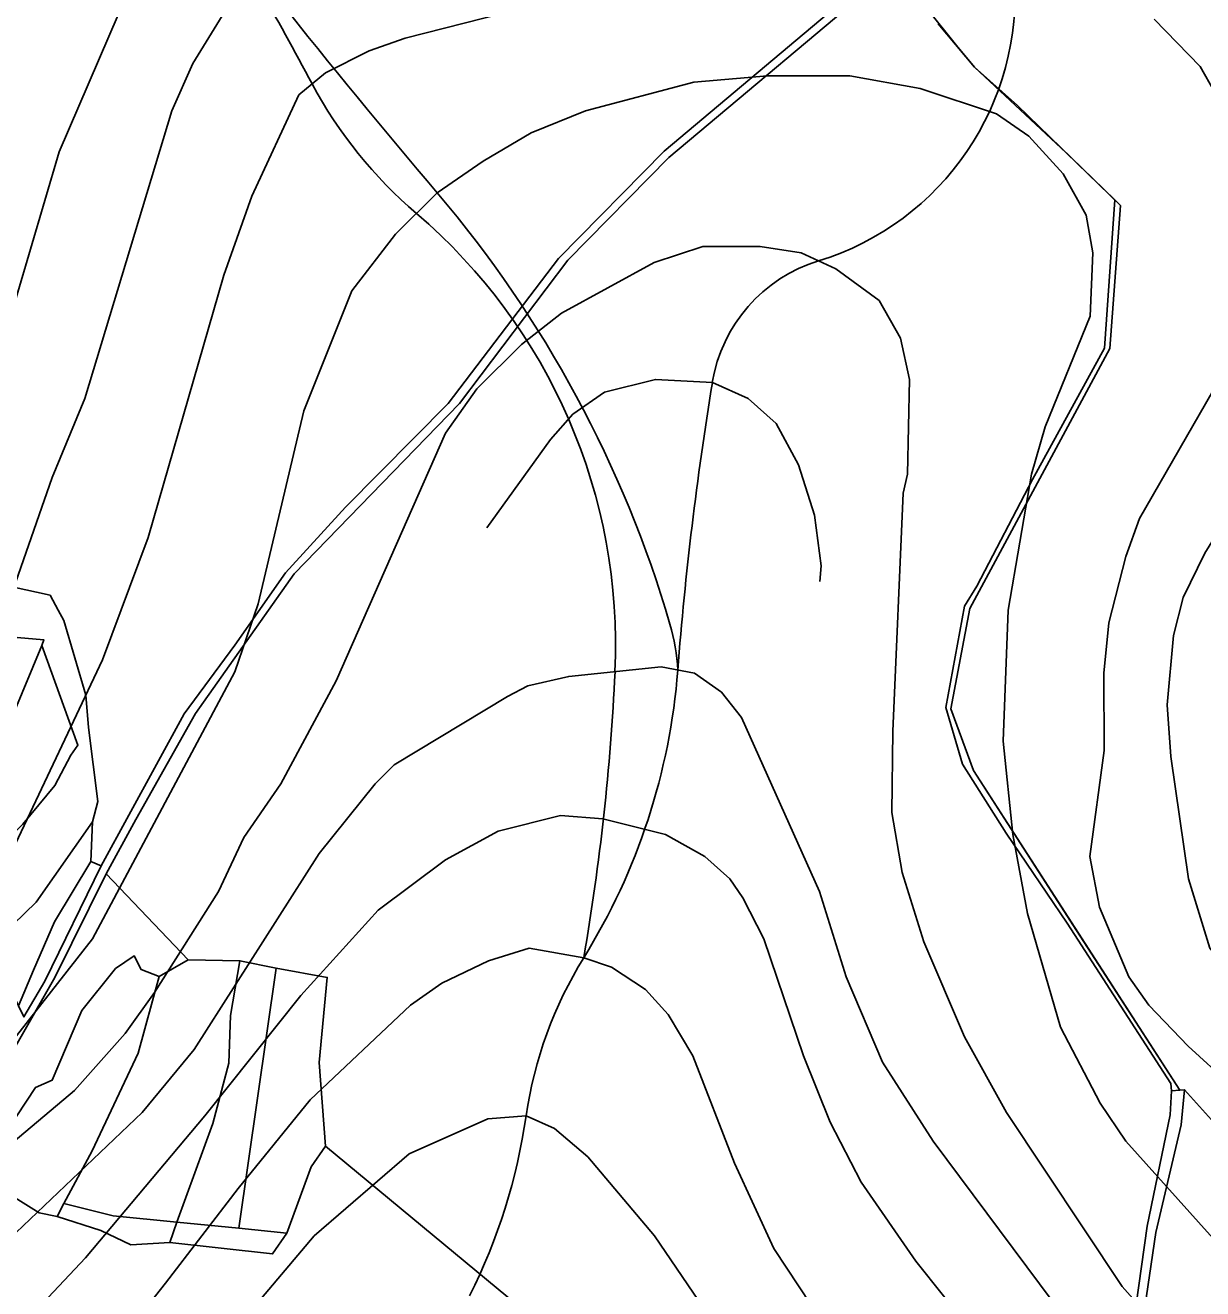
# Model space of a CAD drawing. Extents: x -510989 to -501240, y -1184665 to -1176089.
# Drawn here: x -502365.2 to -501992.8, y -1181809.7 to -1181410 of the extents above; entities that cross this region are included whole.
import ezdxf

# ---------------------------------------------------------------- set-up
doc = ezdxf.new("R2010")
doc.units = 0
for name, color, linetype in [('lesni_pozemek', 7, 'Continuous'), ('NAVRH_rozvodnice', 7, 'Continuous'), ('ostatni_plocha_x_ostatni_komunikace', 7, 'Continuous'), ('popis', 7, 'Continuous'), ('STAV_povodi', 7, 'Continuous'), ('STAV_zaplavove_uzemi', 7, 'Continuous'), ('trvaly_travni_porost', 7, 'Continuous'), ('vrstevnice_01', 7, 'Continuous'), ('vrstevnice_02', 7, 'Continuous'), ('vrstevnice_03', 7, 'Continuous')]:
    doc.layers.add(name, color=color, linetype=linetype)

msp = doc.modelspace()

# ---------------------------------------------------------------- linework, layer by layer
at = {"layer": 'lesni_pozemek'}
for points in [[(-502091.73, -1181389.72), (-502163.11, -1181449.77), (-502196.55, -1181483.76), (-502231.52, -1181529.58), (-502263.96, -1181562.39), (-502282.96, -1181583.21), (-502298.99, -1181606.12), (-502314.95, -1181627.81), (-502341.26, -1181675.92), (-502344.5, -1181674.58), (-502343.97, -1181662.02), (-502342.29, -1181655.6), (-502345.21, -1181632.17), (-502346.11, -1181621.91), (-502352.99, -1181598.33), (-502354.82, -1181595.07), (-502357.41, -1181590.28), (-502369.37, -1181587.62)], [(-502188.68, -1181832.27), (-502270.22, -1181764.64), (-502272.22, -1181738.11), (-502269.73, -1181711.21), (-502285.92, -1181708.35), (-502297.33, -1181705.98), (-502313.73, -1181705.71), (-502339.68, -1181678.48), (-502330.22, -1181661.23), (-502311.38, -1181627.7), (-502280.14, -1181583.49), (-502227.85, -1181529.67), (-502193.58, -1181484.32), (-502161.67, -1181451.79), (-502090.28, -1181391.79)], [(-502076.51, -1181409.51), (-502064.94, -1181423.2), (-502051.35, -1181435.39), (-502020.64, -1181465.2), (-502023.85, -1181512.09), (-502046.61, -1181553.69), (-502064.22, -1181587.47), (-502068.1, -1181593.75), (-502074.09, -1181625.82), (-502068.81, -1181643.79), (-502054.94, -1181665.6), (-502035.63, -1181694.02), (-502002.9, -1181744.79), (-502002.69, -1181747.13), (-502003.13, -1181754.67), (-502010.4, -1181789.93), (-502027.29, -1181910.03)], [(-502373.56, -1181777.76), (-502360.85, -1181785.68), (-502355.18, -1181786.83), (-502341.37, -1181791.26), (-502331.8, -1181795.85), (-502319.52, -1181795.08), (-502286.99, -1181798.7), (-502282.48, -1181792.1), (-502274.81, -1181771.2), (-502270.22, -1181764.64), (-502188.68, -1181832.27)]]:
    msp.add_lwpolyline(points, dxfattribs=at)
for points in [[(-502339.68, -1181678.48), (-502313.73, -1181705.71), (-502322.85, -1181710.96), (-502328.61, -1181708.76), (-502330.77, -1181704.43), (-502336.73, -1181708.42), (-502347.3, -1181721.71), (-502356.69, -1181743.75), (-502362.02, -1181746.1), (-502374.16, -1181764.34), (-502373.56, -1181777.76), (-502388.16, -1181759.8), (-502380.24, -1181750.49), (-502368.23, -1181732.87), (-502355.84, -1181711.28)], [(-502330.77, -1181704.43), (-502328.61, -1181708.76), (-502322.85, -1181710.96), (-502329.49, -1181735.16), (-502344.04, -1181766.06), (-502353.01, -1181782.77), (-502355.18, -1181786.83), (-502360.85, -1181785.68), (-502373.56, -1181777.76), (-502374.16, -1181764.34), (-502362.02, -1181746.1), (-502356.69, -1181743.75), (-502347.3, -1181721.71), (-502336.73, -1181708.42)], [(-502313.73, -1181705.71), (-502297.33, -1181705.98), (-502300.35, -1181723.31), (-502300.83, -1181738.34), (-502305.86, -1181757.48), (-502317.33, -1181788.69), (-502337.48, -1181786.62), (-502353.01, -1181782.77), (-502344.04, -1181766.06), (-502329.49, -1181735.16), (-502322.85, -1181710.96)], [(-502297.33, -1181705.98), (-502285.92, -1181708.35), (-502297.68, -1181790.62), (-502317.33, -1181788.69), (-502305.86, -1181757.48), (-502300.83, -1181738.34), (-502300.35, -1181723.31)], [(-502285.92, -1181708.35), (-502269.73, -1181711.21), (-502272.22, -1181738.11), (-502270.22, -1181764.64), (-502274.81, -1181771.2), (-502282.48, -1181792.1), (-502297.68, -1181790.62)], [(-501998.53, -1181746.76), (-501982.42, -1181764.77), (-501944.97, -1181795.03), (-501880.83, -1181826.26), (-501858.55, -1181838.68), (-501844.96, -1181879.01), (-501847.95, -1181907.31), (-501848.69, -1181934.56), (-501854.52, -1181978.7), (-501867.23, -1181995.21), (-501870.89, -1182044.77), (-502034.46, -1181959.71), (-502025.19, -1181911.54), (-502007.67, -1181791.89), (-501999.61, -1181757.83)], [(-502353.01, -1181782.77), (-502337.48, -1181786.62), (-502317.33, -1181788.69), (-502319.52, -1181795.08), (-502331.8, -1181795.85), (-502341.37, -1181791.26), (-502355.18, -1181786.83)], [(-502297.68, -1181790.62), (-502282.48, -1181792.1), (-502286.99, -1181798.7), (-502319.52, -1181795.08), (-502317.33, -1181788.69)]]:
    msp.add_lwpolyline(points, close=True, dxfattribs=at)
at = {"layer": 'NAVRH_rozvodnice'}
for centre, radius, start, end in [((-500526.14, -1180010.48), 2242.7, 216.32566, 220.36575), ((-502140.12, -1181400.39), 87.98, 287.0586, 4.4928), ((-502518.37, -1181703.95), 372.03, 16.3136, 40.3657), ((-502100.1, -1181530.81), 48.45, 107.0586, 170.7172), ((-501082.88, -1181697.08), 1079.16, 170.71721, 175.58483), ((-502222.47, -1181617.35), 63.72, 3.0121, 16.3136), ((-502360.5, -1181598.43), 202.26, 328.2042, 355.5848), ((-502077.77, -1181773.7), 130.39, 148.2042, 171.7543), ((-502392.11, -1181728.15), 187.23, 333.3939, 351.7543)]:
    msp.add_arc(centre, radius, start, end, dxfattribs=at)
at = {"layer": 'ostatni_plocha_x_ostatni_komunikace'}
for points in [[(-502365.66, -1181723.74), (-502359.08, -1181712.41), (-502341.26, -1181675.92), (-502314.95, -1181627.81), (-502298.99, -1181606.12), (-502282.96, -1181583.21), (-502263.96, -1181562.39), (-502231.52, -1181529.58), (-502196.55, -1181483.76), (-502163.11, -1181449.77), (-502091.73, -1181389.72), (-502090.28, -1181391.79), (-502161.67, -1181451.79), (-502193.58, -1181484.32), (-502227.85, -1181529.67), (-502280.14, -1181583.49), (-502311.38, -1181627.7), (-502330.22, -1181661.23), (-502339.68, -1181678.48), (-502355.84, -1181711.28), (-502368.23, -1181732.87)], [(-502027.29, -1181910.03), (-502010.4, -1181789.93), (-502003.13, -1181754.67), (-502002.69, -1181747.13), (-502000.05, -1181746.92), (-501998.53, -1181746.76), (-501999.61, -1181757.83), (-502007.67, -1181791.89), (-502025.19, -1181911.54)]]:
    msp.add_lwpolyline(points, dxfattribs=at)
msp.add_lwpolyline([(-502020.64, -1181465.2), (-502018.84, -1181466.99), (-502022.19, -1181512.24), (-502066.44, -1181594.47), (-502072.43, -1181626.21), (-502065.34, -1181645.78), (-502000.05, -1181746.92), (-502002.69, -1181747.13), (-502002.9, -1181744.79), (-502035.63, -1181694.02), (-502054.94, -1181665.6), (-502068.81, -1181643.79), (-502074.09, -1181625.82), (-502068.1, -1181593.75), (-502064.22, -1181587.47), (-502046.61, -1181553.69), (-502023.85, -1181512.09)], close=True, dxfattribs=at)
at = {"layer": 'popis'}
msp.add_lwpolyline([(-502090.28, -1181391.79), (-502070.73, -1181416.35), (-502064.94, -1181423.2), (-502035.99, -1181450.29), (-502018.84, -1181466.99), (-502022.19, -1181512.24), (-502066.44, -1181594.47), (-502072.43, -1181626.21), (-502065.34, -1181645.78), (-502032.7, -1181696.35), (-502000.05, -1181746.92), (-501998.53, -1181746.76), (-501982.42, -1181764.77), (-501944.97, -1181795.03), (-501912.9, -1181810.65)], dxfattribs=at)
at = {"layer": 'STAV_povodi'}
for centre, radius, start, end in [((-502140.12, -1181400.39), 87.98, 287.0586, 4.4928), ((-503627.99, -1182152.73), 1535.07, 28.15052, 29.47107), ((-502149.29, -1181361.5), 142.01, 208.1505, 229.5091), ((-502358.15, -1181606.12), 179.64, 357.3261, 49.5091), ((-502100.1, -1181530.81), 48.45, 107.0586, 170.7172), ((-501082.88, -1181697.08), 1079.16, 170.71721, 175.58483), ((-502360.5, -1181598.43), 202.26, 328.2042, 355.5848), ((-502910.04, -1181580.34), 732.14, 350.1969, 357.32608), ((-502077.77, -1181773.7), 130.39, 148.2042, 171.7543), ((-502392.11, -1181728.15), 187.23, 333.3939, 351.7543)]:
    msp.add_arc(centre, radius, start, end, dxfattribs=at)
at = {"layer": 'STAV_zaplavove_uzemi'}
for points in [[(-502723.47, -1180576.88), (-502750.97, -1180610.73), (-502772.12, -1180647.75), (-502783.76, -1180692.17), (-502790.11, -1180735.54), (-502816.55, -1180769.39), (-502838.76, -1180789.49), (-502880.02, -1180813.82), (-502947.71, -1180825.45), (-502980.5, -1180833.91), (-503008.01, -1180838.14), (-503027.04, -1180827.57), (-503058.78, -1180840.26), (-503097.92, -1180865.65), (-503133.88, -1180877.28), (-503224.85, -1180888.92), (-503331.68, -1180909.01), (-503349.66, -1180914.3), (-503380.34, -1180944.98), (-503395.15, -1180996.81), (-503404.67, -1181054.99), (-503414.18, -1181088.83), (-503405.74, -1181137.71), (-503341.21, -1181192.71), (-503275.63, -1181213.86), (-503238.61, -1181228.67), (-503221.69, -1181245.6), (-503229.09, -1181273.1), (-503244.96, -1181310.12), (-503251.3, -1181333.39), (-503243.9, -1181363.01), (-503246.02, -1181393.68), (-503244.96, -1181433.88), (-503251.3, -1181477.25), (-503261.88, -1181518.5), (-503269.29, -1181530.14), (-503299, -1181579.21), (-503326.93, -1181610.62), (-503351.36, -1181638.55), (-503381.61, -1181666.47), (-503397.91, -1181682.76), (-503420.01, -1181721.16), (-503428.16, -1181736.28), (-503464.23, -1181735.12), (-503497.97, -1181758.39), (-503482.84, -1181800.28), (-503460.74, -1181841), (-503407.53, -1181883.86), (-503369.52, -1181914.83), (-503348.4, -1181945.81), (-503334.32, -1181976.78), (-503286.45, -1182017.61), (-503224.5, -1182073.92), (-503185.08, -1182121.79), (-503159.74, -1182180.92), (-503125.16, -1182269.48), (-503118.18, -1182319.52), (-503118.18, -1182384.67), (-503122.84, -1182470.78), (-503133.31, -1182562.7), (-503147.27, -1182666.25), (-503152.24, -1182800.82), (-503140.98, -1182878.25), (-503110, -1182947.24), (-503050.82, -1183014.1), (-502950.75, -1183132.78), (-502862.33, -1183242.16), (-502789.02, -1183301.5), (-502594.33, -1183372.67), (-502552.52, -1183394.35), (-502521.54, -1183433.06), (-502481.28, -1183546.12), (-502442.56, -1183663.81), (-502399.2, -1183755.19), (-502318.67, -1183838.81), (-502270.66, -1183889.92), (-502173.29, -1183977.22)], [(-502250.32, -1184002.61), (-502355.07, -1183875.41), (-502442.37, -1183790.61), (-502477.29, -1183700.82), (-502532.16, -1183578.61), (-502567.08, -1183448.91), (-502626.05, -1183402.34), (-502705.41, -1183380.59), (-502814.2, -1183349.87), (-502882.03, -1183297.39), (-502931.95, -1183237.24), (-503042.02, -1183107.97), (-503139.64, -1183018.94), (-503222.14, -1182957.59), (-503308.56, -1182839.96), (-503316.24, -1182784.92), (-503330.32, -1182756.77), (-503348.24, -1182719.65), (-503334.16, -1182651.82), (-503323.92, -1182595.5), (-503313.68, -1182526.39), (-503294.1, -1182480.5), (-503251.86, -1182396.03), (-503229.34, -1182314.37), (-503216.1, -1182227.15), (-503242.43, -1182174.5), (-503271.86, -1182129.59), (-503287.34, -1182081.58), (-503343.88, -1182028.1), (-503361.79, -1182008.91), (-503396.35, -1181952.59), (-503442.43, -1181933.39), (-503497.46, -1181888.6), (-503525.62, -1181860.44), (-503528.18, -1181837.4), (-503548.66, -1181767.01), (-503558.9, -1181729.89), (-503576.82, -1181682.53), (-503578.1, -1181621.1), (-503567.86, -1181572.46), (-503552.5, -1181536.63), (-503538.04, -1181458.36), (-503518.33, -1181411.9), (-503509.88, -1181341.51), (-503497.21, -1181207.63), (-503499.77, -1181097.56), (-503498.02, -1181031.35), (-503510.82, -1180970.85), (-503549.22, -1180952.23), (-503571.32, -1180940.6), (-503605.07, -1180937.11), (-503651.61, -1180939.44), (-503671.39, -1180917.33), (-503679.53, -1180892.89), (-503713.27, -1180871.95), (-503727.24, -1180859.15), (-503734.22, -1180833.55), (-503728.4, -1180799.81), (-503741.2, -1180770.72), (-503722.82, -1180725.17), (-503721.54, -1180703.41), (-503731.78, -1180697.01), (-503767.61, -1180699.57), (-503790.65, -1180697.01), (-503817.53, -1180697.01), (-503861.04, -1180686.77), (-503889.2, -1180675.25), (-503900.72, -1180668.85), (-503953.2, -1180679.09), (-503997.99, -1180697.01), (-504063.27, -1180722.61), (-504109.34, -1180749.49), (-504142.62, -1180776.36), (-504177.18, -1180796.84), (-504211.73, -1180817.32), (-504414.98, -1180961.5), (-504472.7, -1180998.11), (-504544.51, -1181068.5), (-504600.82, -1181143.12), (-504621.94, -1181196.62), (-504641.65, -1181267.01), (-504660.25, -1181350.62), (-504634.7, -1181398.32), (-504617.66, -1181447.72), (-504600.62, -1181492.01), (-504587, -1181548.23), (-504592.11, -1181628.29), (-504569.96, -1181682.81), (-504568.26, -1181664.07), (-504554.63, -1181621.48), (-504547.82, -1181597.63)], [(-502765.18, -1180820.83), (-502819.12, -1180854.68), (-502855.09, -1180856.79), (-502878.36, -1180851.5), (-502911.15, -1180848.33), (-502954.52, -1180870.54), (-502984.14, -1180869.48), (-503005.29, -1180861.02), (-503048.66, -1180872.66), (-503074.04, -1180895.93), (-503100.49, -1180910.74), (-503124.82, -1180934.01), (-503148.09, -1180961.51), (-503167.13, -1180991.13), (-503214.18, -1181039.04), (-503223.14, -1181058.24), (-503224.42, -1181086.39), (-503233.38, -1181129.91), (-503224.42, -1181152.95), (-503210.34, -1181174.71), (-503189.86, -1181187.51), (-503177.06, -1181216.94), (-503187.3, -1181265.58), (-503182.09, -1181326.92), (-503202.22, -1181367.18), (-503223.9, -1181396.6), (-503227, -1181422.93), (-503244.04, -1181475.59), (-503248.68, -1181509.66), (-503278.16, -1181558.16), (-503308.83, -1181601.52), (-503351.14, -1181645.95), (-503365.95, -1181659.7), (-503395.57, -1181685.09), (-503411.43, -1181722.11), (-503422.01, -1181739.03), (-503437.88, -1181747.49), (-503460.09, -1181743.26), (-503481.25, -1181748.55), (-503492.88, -1181761.25), (-503472.79, -1181803.56), (-503443.17, -1181840.58), (-503413.55, -1181857.5), (-503278.84, -1181941.97), (-503242.23, -1181977.17), (-503180.29, -1182027.85), (-503125.38, -1182098.25), (-503088.78, -1182167.23), (-503075.54, -1182217), (-503114.26, -1182162.8), (-503152.97, -1182091.56), (-503197.89, -1182048.2), (-503210.28, -1182032.71), (-503231.96, -1182021.87), (-503259.83, -1182017.22), (-503266.03, -1182021.87), (-503224.21, -1182048.2), (-503199.43, -1182076.07), (-503157.62, -1182114.79), (-503135.94, -1182159.7), (-503118.9, -1182207.71), (-503111.16, -1182251.07), (-503108.24, -1182409.43), (-503115.92, -1182478.55), (-503128.72, -1182603.98), (-503131.28, -1182696.13), (-503104.4, -1182780.6), (-503071.45, -1182869.91), (-503052.71, -1182886.94), (-502977.76, -1182944.86), (-502838.07, -1183047.07), (-502664.31, -1183174.84), (-502563.8, -1183270.24), (-502485.44, -1183353.71), (-502446.26, -1183432.07), (-502383.48, -1183571.46), (-502315.46, -1183658.04), (-502253.62, -1183724), (-502158.8, -1183808.51), (-502045.43, -1183923.94), (-501930, -1184016.7), (-501793.89, -1184089.91), (-501746.5, -1184127.32), (-501709.09, -1184197.15)], [(-502226.81, -1183999.33), (-502311.75, -1183908.57), (-502419.96, -1183792.22), (-502451.37, -1183739.86), (-502483.95, -1183647.94), (-502521.19, -1183547.88), (-502550.27, -1183461.78), (-502572.38, -1183429.2), (-502656.85, -1183386.44), (-502768.21, -1183357), (-502834.76, -1183325), (-502889.79, -1183272.53), (-502938.43, -1183213.65), (-503042.23, -1183094.94), (-503121.07, -1183000.61), (-503188.65, -1182909.1), (-503198.5, -1182830.26), (-503192.9, -1182654.04), (-503169.63, -1182457.41), (-503165.02, -1182331.94), (-503174.64, -1182244.43), (-503211.18, -1182165.58), (-503248.68, -1182104.04), (-503298.6, -1182058.14), (-503358.04, -1182010.06), (-503388.64, -1181959.36), (-503422.73, -1181920.9), (-503472.56, -1181875.44), (-503525.05, -1181800.26), (-503528.23, -1181753.72), (-503520.82, -1181644.77), (-503514.48, -1181592.94), (-503470.14, -1181471.68), (-503458.61, -1181430.33), (-503465.34, -1181377.45), (-503493.67, -1181297.01), (-503493.67, -1181272.57), (-503489.02, -1181233.01), (-503455.28, -1181146.91), (-503458.77, -1181102.69), (-503461.1, -1181050.33), (-503461.1, -1181016.59), (-503465.75, -1180995.65), (-503478.55, -1180979.36)]]:
    msp.add_spline(points, degree=3, dxfattribs=at)
at = {"layer": 'trvaly_travni_porost'}
for points in [[(-502369.37, -1181587.62), (-502357.41, -1181590.28), (-502354.82, -1181595.07), (-502352.99, -1181598.33), (-502346.11, -1181621.91), (-502345.21, -1181632.17), (-502342.29, -1181655.6), (-502343.97, -1181662.02), (-502361.76, -1181687.42), (-502376.49, -1181701.56), (-502386.22, -1181681.65), (-502381.13, -1181677.91), (-502365.98, -1181662.69), (-502355.93, -1181650.51), (-502350.78, -1181640.86), (-502348.56, -1181637.72), (-502359.97, -1181606.16), (-502359.31, -1181604.45), (-502377.55, -1181602.83), (-502384.97, -1181603.39), (-502376.82, -1181591.09)], [(-502384.97, -1181603.39), (-502377.55, -1181602.83), (-502359.31, -1181604.45), (-502359.97, -1181606.16), (-502369.01, -1181628.02), (-502378.56, -1181641.67), (-502393.78, -1181655.81), (-502398.35, -1181656.82), (-502410.55, -1181631.83)], [(-502359.97, -1181606.16), (-502348.56, -1181637.72), (-502350.78, -1181640.86), (-502355.93, -1181650.51), (-502365.98, -1181662.69), (-502381.13, -1181677.91), (-502386.22, -1181681.65), (-502397.38, -1181658.81), (-502393.78, -1181655.81), (-502378.56, -1181641.67), (-502369.01, -1181628.02)], [(-502343.97, -1181662.02), (-502344.5, -1181674.58), (-502355.98, -1181693.67), (-502362.59, -1181708.96), (-502367.4, -1181720.17), (-502376.49, -1181701.56), (-502361.76, -1181687.42)], [(-502344.5, -1181674.58), (-502341.26, -1181675.92), (-502359.08, -1181712.41), (-502365.66, -1181723.74), (-502367.4, -1181720.17), (-502362.59, -1181708.96), (-502355.98, -1181693.67)]]:
    msp.add_lwpolyline(points, close=True, dxfattribs=at)
at = {"layer": 'vrstevnice_01'}
for points in [[(-501961.59, -1181399), (-501950.91, -1181425), (-501946.5, -1181445), (-501945, -1181457), (-501945.81, -1181478), (-501948.5, -1181492), (-501956.91, -1181517), (-501974.81, -1181549), (-501992.09, -1181577), (-501999, -1181591), (-502002.09, -1181603), (-502004.09, -1181625), (-502002.86, -1181641.3)], [(-502375.76, -1181607.58), (-502356.69, -1181553), (-502346.41, -1181528), (-502318.91, -1181437), (-502312.19, -1181422), (-502302.91, -1181407)], [(-502298.92, -1181614.53), (-502291.59, -1181593), (-502277.09, -1181532), (-502261.91, -1181494), (-502248.09, -1181476), (-502234.91, -1181463), (-502220.41, -1181453), (-502205.19, -1181444), (-502188, -1181437), (-502153.81, -1181428), (-502130.5, -1181426), (-502104.41, -1181426), (-502082.19, -1181430), (-502058, -1181438), (-502047.81, -1181445), (-502036.91, -1181457), (-502029.69, -1181470), (-502027.59, -1181482), (-502028.41, -1181502), (-502042.59, -1181537), (-502047, -1181552), (-502054.31, -1181595), (-502055.96, -1181636.5)], [(-502138.68, -1181629.02), (-502145, -1181621), (-502153.59, -1181615), (-502164.09, -1181613), (-502193.31, -1181616), (-502206.31, -1181619), (-502212.7, -1181622.32)], [(-502517.09, -1181892), (-502507.19, -1181866), (-502494.19, -1181840), (-502486.41, -1181828), (-502474.5, -1181816), (-502454.41, -1181801), (-502440.41, -1181793), (-502412.59, -1181774), (-502372.91, -1181736), (-502344, -1181699), (-502298.92, -1181614.53)], [(-502212.7, -1181622.32), (-502248.5, -1181644), (-502254.59, -1181650), (-502272.31, -1181672), (-502311.81, -1181734), (-502328.31, -1181754), (-502390.41, -1181813)], [(-502027.41, -1181831), (-502078.09, -1181763), (-502094.09, -1181738), (-502105.59, -1181711), (-502114, -1181684), (-502138.68, -1181629.02)], [(-502055.96, -1181636.5), (-502052.91, -1181666), (-502048.19, -1181691), (-502037.81, -1181727), (-502025.19, -1181751), (-502017.09, -1181763), (-501984, -1181800), (-501957.81, -1181833)], [(-502002.86, -1181641.3), (-501997.31, -1181680), (-501990.5, -1181702), (-501977.5, -1181718), (-501951.69, -1181745), (-501927.19, -1181778), (-501924.19, -1181784), (-501886.5, -1181835), (-501878.41, -1181849), (-501872.81, -1181863), (-501870.5, -1181872), (-501869.31, -1181885), (-501871.5, -1181900), (-501877.5, -1181915), (-501918.69, -1181991), (-501926.59, -1182017), (-501927.59, -1182030), (-501923.31, -1182044), (-501916.41, -1182058), (-501902.09, -1182075), (-501850.5, -1182127), (-501819.91, -1182164), (-501794.69, -1182199), (-501783, -1182224)], [(-502275.09, -1181750), (-502243.41, -1181720), (-502233.5, -1181713), (-502218.69, -1181706), (-502205.81, -1181702), (-502188.59, -1181705), (-502179.81, -1181708), (-502169.09, -1181715), (-502161.91, -1181723), (-502154.09, -1181736), (-502140.91, -1181770), (-502128.41, -1181797), (-502116.59, -1181815)], [(-502273.69, -1182233), (-502269, -1182212), (-502263.09, -1182198), (-502233.41, -1182136), (-502228.19, -1182119), (-502226.81, -1182102), (-502229.19, -1182084), (-502233, -1182072), (-502239.09, -1182061), (-502250.41, -1182047), (-502272.41, -1182027), (-502328.69, -1181984), (-502354.91, -1181960), (-502372.09, -1181937), (-502376.31, -1181929), (-502378.19, -1181921), (-502378.81, -1181905), (-502372.81, -1181881), (-502356.59, -1181853), (-502342.19, -1181833), (-502339.81, -1181832), (-502320.91, -1181808), (-502297.91, -1181778), (-502275.09, -1181750)]]:
    msp.add_lwpolyline(points, dxfattribs=at)
at = {"layer": 'vrstevnice_02'}
for points in [[(-502332.59, -1181399), (-502354.5, -1181450), (-502377.31, -1181527)], [(-502201.5, -1181403), (-502245.09, -1181414), (-502256.41, -1181418), (-502270.31, -1181425), (-502278.69, -1181432), (-502293.59, -1181464), (-502302.41, -1181489), (-502326.41, -1181572), (-502340.81, -1181610.74)], [(-502023.92, -1181639.4), (-502024.09, -1181615), (-502022.5, -1181599), (-502017.09, -1181578), (-502012.81, -1181566), (-501987.5, -1181522), (-501980.31, -1181503), (-501976.41, -1181475), (-501977.41, -1181462), (-501984.5, -1181439), (-501993.59, -1181423), (-502008.19, -1181408)], [(-502090.78, -1181633.35), (-502087.5, -1181558), (-502086.19, -1181552), (-502085.5, -1181522), (-502088.41, -1181509), (-502095.19, -1181497), (-502108.81, -1181487), (-502119.81, -1181482), (-502132.81, -1181480), (-502150.91, -1181480), (-502166.31, -1181485), (-502195.59, -1181501), (-502208.31, -1181511), (-502222.41, -1181525), (-502232.31, -1181539), (-502266.93, -1181617.42)], [(-502340.81, -1181610.74), (-502368.31, -1181669)], [(-502393, -1181783), (-502386.59, -1181778), (-502349.69, -1181747), (-502333.59, -1181729), (-502324.31, -1181716), (-502304.09, -1181684), (-502296.09, -1181667), (-502284.41, -1181650), (-502266.93, -1181617.42)], [(-502090.78, -1181633.35), (-502091.09, -1181659), (-502087.91, -1181678), (-502081, -1181700), (-502068.19, -1181730), (-502054.91, -1181754), (-502018.31, -1181809), (-501993.41, -1181837)], [(-501929.81, -1181827), (-501941.81, -1181809), (-501947.09, -1181799), (-501953.69, -1181784), (-501962.09, -1181768), (-501971, -1181757), (-501997.41, -1181733), (-502009.81, -1181720), (-502016.19, -1181711), (-502025.5, -1181689), (-502028.5, -1181673), (-502023.92, -1181639.4)], [(-502386.81, -1181843), (-502346.19, -1181800), (-502308.41, -1181755), (-502278.09, -1181717), (-502253.59, -1181690), (-502232.31, -1181674), (-502215.69, -1181665), (-502195.91, -1181660), (-502182.5, -1181661), (-502162.69, -1181666), (-502150.31, -1181673), (-502142.41, -1181680), (-502138.31, -1181686), (-502131.59, -1181699), (-502119.09, -1181736), (-502110.59, -1181757), (-502100.81, -1181776), (-502083.5, -1181801), (-502066.09, -1181823)], [(-502302.5, -1181827), (-502273.81, -1181793), (-502243.81, -1181767), (-502218.91, -1181756), (-502206.81, -1181755), (-502197.81, -1181759), (-502187.31, -1181768), (-502166.19, -1181793), (-502141.69, -1181829)]]:
    msp.add_lwpolyline(points, dxfattribs=at)
at = {"layer": 'vrstevnice_03'}
msp.add_lwpolyline([(-502113.91, -1181586), (-502113.5, -1181581), (-502115.59, -1181565), (-502120.69, -1181549), (-502127.69, -1181536), (-502136.59, -1181528), (-502147.91, -1181523), (-502165.91, -1181522), (-502182, -1181526), (-502192, -1181533), (-502199.09, -1181541), (-502219.19, -1181569)], dxfattribs=at)

doc.saveas('drawing.dxf')
